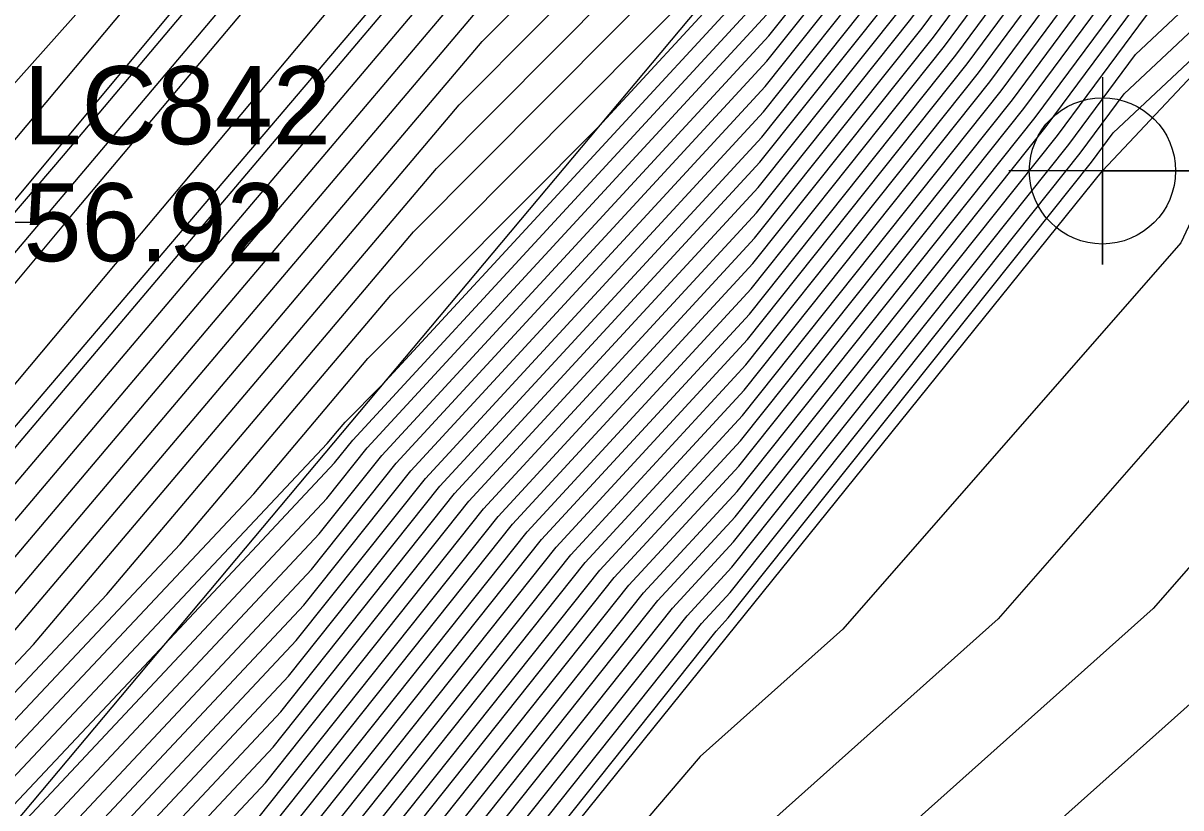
# Model space of a CAD drawing. Extents: x 2188792 to 2191981, y 386090 to 389710.
# Drawn here: x 2190826.84 to 2190863.94, y 388519.45 to 388544.6 of the extents above; entities that cross this region are included whole.
import ezdxf

# ---------------------------------------------------------------- set-up
doc = ezdxf.new("R2010")
doc.units = 0
for name, color, linetype in [('DTM Contours Major', 7, 'Continuous'), ('DTM Contours Minor', 7, 'Continuous'), ('Exist DTM Breakline', 7, 'Continuous'), ('Exist DTM Breakline Cogo Point CELL', 7, 'Continuous'), ('Exist Roads EOP', 7, 'Continuous'), ('Exist Roads EOT', 7, 'Continuous'), ('Exist Roads EOT Cogo Elevation', 7, 'Continuous'), ('Exist Roads EOT Cogo Number', 7, 'Continuous'), ('Exist Roads EOT Cogo Point CELL', 7, 'Continuous')]:
    doc.layers.add(name, color=color, linetype=linetype)

msp = doc.modelspace()

# ---------------------------------------------------------------- linework, layer by layer
at = {"layer": 'DTM Contours Major'}
for points in [[(2190805.395, 388517.625), (2190821.914, 388537.405), (2190824.303, 388540.157), (2190838.013, 388555.521), (2190838.82, 388556.449), (2190851.579, 388570.723), (2190856.284, 388576.028), (2190858.731, 388578.644), (2190865.364, 388585.463), (2190879.154, 388600.491), (2190879.875, 388601.308), (2190880.028, 388601.459), (2190880.053, 388601.488), (2190880.079, 388601.518), (2190880.105, 388601.545), (2190894.811, 388617.101), (2190895.247, 388617.548), (2190895.696, 388618.008), (2190896.002, 388618.482), (2190914.299, 388637.97), (2190915.147, 388639.096), (2190915.794, 388639.956), (2190916.305, 388640.634), (2190928.768, 388654.303)], [(2190815.401, 388516.622), (2190831.804, 388536.007), (2190843.738, 388550.111), (2190845.864, 388552.248), (2190862.85, 388572.955), (2190864.7, 388575.582), (2190865.039, 388576.063), (2190870.698, 388582.868), (2190873.239, 388583.377), (2190874.326, 388584.331), (2190878.804, 388589.571), (2190878.921, 388589.701), (2190880.328, 388591.263), (2190884.7, 388596.377), (2190886.486, 388597.962), (2190890.543, 388602.182)], [(2190834.358, 388519.118), (2190842.056, 388528.788), (2190850.279, 388537.705), (2190855.644, 388544.436), (2190867.11, 388559.91), (2190874.991, 388567.307), (2190879.356, 388573.515), (2190881.284, 388576.28), (2190883.436, 388577.905), (2190888.328, 388581.067), (2190888.42, 388581.168), (2190889.426, 388582.27), (2190894.173, 388586.52), (2190894.713, 388586.99), (2190899.248, 388591.064), (2190899.642, 388591.022), (2190900.46, 388590.949), (2190906.218, 388593.25), (2190906.981, 388596.118), (2190912.36, 388599.815)], [(2190816.842, 388509.241), (2190831.372, 388524.701), (2190836.819, 388530.508), (2190837.397, 388531.235), (2190850.843, 388545.816), (2190852.024, 388547.298), (2190864.871, 388564.636), (2190869.725, 388571.527), (2190874.01, 388577.61), (2190875.059, 388578.872), (2190875.53, 388578.966), (2190877.673, 388580.847), (2190880.485, 388582.97), (2190881.553, 388583.66), (2190881.986, 388584.135), (2190886.697, 388589.294), (2190887.897, 388590.368), (2190892.661, 388594.519), (2190894.294, 388595.986), (2190898.446, 388599.61)], [(2190819.406, 388507.56), (2190835.589, 388524.813), (2190839.726, 388530.011), (2190850.561, 388541.761), (2190853.834, 388545.867), (2190868.89, 388566.186), (2190872.343, 388569.427), (2190874.256, 388572.147), (2190877.897, 388577.369), (2190881.961, 388580.437), (2190884.94, 388582.364), (2190885.203, 388582.652), (2190888.062, 388585.782), (2190891.035, 388588.444), (2190893.687, 388590.754), (2190897.083, 388593.805), (2190899.125, 388595.587), (2190902.961, 388599.066)], [(2190814.544, 388511.252), (2190827.166, 388524.683), (2190834.642, 388533.518), (2190840.081, 388539.946), (2190849.444, 388549.362), (2190854.594, 388555.64), (2190867.213, 388573.555), (2190869.524, 388576.837), (2190872.878, 388580.87), (2190874.384, 388581.172), (2190878.027, 388584.368), (2190879.399, 388585.973), (2190879.785, 388586.402), (2190884.443, 388591.57), (2190885.512, 388592.821), (2190891.353, 388598.003), (2190891.631, 388598.292)], [(2190833.128, 388513.423), (2190844.385, 388527.564), (2190849.997, 388533.65), (2190857.454, 388543.005), (2190865.329, 388553.633), (2190877.639, 388565.186), (2190884.457, 388574.883), (2190884.672, 388575.191), (2190884.911, 388575.372), (2190886.187, 388576.197), (2190889.579, 388575.018), (2190891.735, 388575.26), (2190894.006, 388575.82)], [(2190831.898, 388507.728), (2190846.714, 388526.34), (2190849.716, 388529.595), (2190859.264, 388541.574), (2190863.549, 388547.357), (2190880.287, 388563.065), (2190883.294, 388567.343), (2190887.673, 388571.168), (2190889.095, 388570.271), (2190893.966, 388565.604), (2190895.955, 388566.095), (2190901.783, 388564.806), (2190908.714, 388560.404), (2190910.765, 388558.455), (2190916.976, 388547.031), (2190928.013, 388540.944), (2190930.58, 388539.574), (2190931.181, 388539.266), (2190933.15, 388540.251), (2190937.37, 388543.078)], [(2190830.667, 388502.033), (2190849.043, 388525.116), (2190849.434, 388525.54), (2190861.074, 388540.142), (2190861.769, 388541.081), (2190868.597, 388547.489), (2190863.937, 388537.556), (2190853.109, 388525.179), (2190848.536, 388521.096), (2190831.337, 388500.945)]]:
    msp.add_lwpolyline(points, dxfattribs=at)
at = {"layer": 'DTM Contours Minor'}
for points in [[(2190809.212, 388515.623), (2190824.977, 388534.359), (2190828.513, 388538.582), (2190840.295, 388552.583), (2190842.531, 388555.253), (2190844.684, 388558.002), (2190862.211, 388577.858), (2190863.921, 388579.977), (2190868.281, 388584.942), (2190870.366, 388584.97), (2190874.961, 388589.522), (2190878.991, 388594.18), (2190883.127, 388598.962), (2190887.327, 388603.275), (2190891.358, 388607.539), (2190895.63, 388611.92), (2190900.025, 388616.428), (2190903.021, 388621.068), (2190910.07, 388628.576), (2190914.216, 388634.082), (2190917.383, 388638.288), (2190919.882, 388641.606), (2190927.359, 388649.807), (2190929.827, 388652.059)], [(2190814.851, 388519.037), (2190830.177, 388537.338), (2190833.827, 388541.675), (2190844.021, 388553.844), (2190853.832, 388566.377), (2190863.172, 388576.957), (2190866.701, 388581.33), (2190869.192, 388584.167), (2190872.546, 388584.212), (2190872.78, 388584.259), (2190872.845, 388584.316), (2190878.566, 388591.011), (2190878.575, 388591.02), (2190878.683, 388591.139), (2190884.376, 388597.799), (2190884.54, 388597.945), (2190890.108, 388603.738)], [(2190833.62, 388515.701), (2190843.453, 388528.053), (2190850.11, 388535.272), (2190856.73, 388543.577), (2190866.041, 388556.144), (2190876.58, 388566.034), (2190882.417, 388574.336), (2190883.317, 388575.627), (2190884.321, 388576.385), (2190889.67, 388579.843), (2190890.094, 388579.696), (2190890.91, 388579.787), (2190895.718, 388580.326), (2190901.333, 388579.698), (2190910.194, 388578.38), (2190918.886, 388578.946), (2190920.195, 388575.516), (2190922.608, 388580.255), (2190920.195, 388582.544), (2190913.321, 388583.382), (2190915.682, 388592.258), (2190917.519, 388593.52), (2190918.85, 388595.696), (2190924.704, 388603.347)], [(2190813.048, 388515.01), (2190831.237, 388536.505), (2190844.469, 388552.144), (2190845.147, 388552.825), (2190859.773, 388570.654), (2190862.981, 388574.752), (2190864.133, 388576.057), (2190869.481, 388582.684), (2190870.103, 388583.393), (2190870.941, 388583.404), (2190873.009, 388583.818), (2190873.586, 388584.324), (2190878.685, 388590.291), (2190878.748, 388590.361), (2190879.506, 388591.201), (2190884.538, 388597.088), (2190885.513, 388597.953), (2190890.325, 388602.96)], [(2190815.004, 388510.85), (2190829.519, 388526.295), (2190835.21, 388533.02), (2190839.35, 388537.914), (2190850.16, 388548.785), (2190852.943, 388552.177), (2190867.715, 388573.149), (2190870.421, 388576.991), (2190873.315, 388580.47), (2190874.614, 388580.731), (2190878.767, 388584.376), (2190879.517, 388585.253), (2190879.958, 388585.742), (2190885.266, 388591.632), (2190885.674, 388592.109), (2190888.708, 388594.801), (2190891.841, 388597.53), (2190892.064, 388597.73), (2190897.903, 388602.828)], [(2190821.048, 388506.68), (2190834.85, 388521.396), (2190841.124, 388529.277), (2190850.392, 388539.327), (2190854.92, 388545.008), (2190867.822, 388562.421), (2190873.932, 388568.155), (2190877.316, 388572.968), (2190879.929, 388576.716), (2190882.846, 388578.918), (2190886.973, 388581.586), (2190887.134, 388581.762), (2190888.88, 388583.675), (2190892.918, 388587.29), (2190894.302, 388588.496), (2190898.756, 388592.496), (2190899.532, 388593.174), (2190904.426, 388597.612), (2190909.648, 388602.347)], [(2190834.112, 388517.979), (2190842.521, 388528.543), (2190850.223, 388536.894), (2190856.006, 388544.15), (2190866.754, 388558.655), (2190875.52, 388566.882), (2190880.377, 388573.789), (2190881.962, 388576.062), (2190883.731, 388577.398), (2190889.005, 388580.808), (2190889.064, 388580.872), (2190889.699, 388581.567), (2190894.801, 388586.135), (2190894.918, 388586.237), (2190895.903, 388587.122), (2190898.759, 388586.814), (2190904.707, 388586.283), (2190907.953, 388587.58), (2190909.881, 388594.831), (2190914.079, 388597.717), (2190917.121, 388602.69)], [(2190815.463, 388510.448), (2190831.872, 388527.907), (2190835.777, 388532.523), (2190838.619, 388535.881), (2190850.876, 388548.208), (2190851.292, 388548.714), (2190868.218, 388572.744), (2190871.318, 388577.146), (2190873.751, 388580.071), (2190874.843, 388580.29), (2190879.508, 388584.383), (2190879.636, 388584.534), (2190880.131, 388585.083), (2190881.811, 388586.946), (2190885.879, 388591.401), (2190886.014, 388591.523), (2190892.046, 388596.777), (2190892.621, 388597.294), (2190898.038, 388602.023)], [(2190817.754, 388518.234), (2190832.372, 388535.509), (2190843.007, 388548.078), (2190846.58, 388551.671), (2190861.199, 388569.492), (2190865.203, 388575.177), (2190865.936, 388576.218), (2190871.134, 388582.468), (2190873.468, 388582.936), (2190875.066, 388584.339), (2190878.923, 388588.852), (2190879.094, 388589.041), (2190881.151, 388591.324), (2190884.863, 388595.665), (2190887.46, 388597.97), (2190890.76, 388601.404)], [(2190815.923, 388510.045), (2190834.225, 388529.519), (2190836.345, 388532.025), (2190837.887, 388533.848), (2190845.272, 388541.274), (2190850.956, 388547.438), (2190851.3, 388547.871), (2190855.051, 388552.932), (2190868.72, 388572.338), (2190872.216, 388577.301), (2190874.187, 388579.671), (2190875.072, 388579.848), (2190879.097, 388583.38), (2190879.895, 388583.983), (2190880.198, 388584.179), (2190880.7, 388584.728), (2190886.152, 388590.699), (2190886.642, 388591.138), (2190892.251, 388596.024), (2190893.179, 388596.858), (2190898.174, 388601.219)], [(2190813.165, 388512.459), (2190820.107, 388519.846), (2190832.939, 388535.012), (2190842.275, 388546.045), (2190847.296, 388551.094), (2190859.548, 388566.029), (2190865.705, 388574.771), (2190866.833, 388576.373), (2190871.57, 388582.069), (2190873.697, 388582.495), (2190875.806, 388584.346), (2190879.042, 388588.132), (2190879.267, 388588.381), (2190881.974, 388591.386), (2190885.025, 388594.954), (2190888.433, 388597.978), (2190890.978, 388600.626)], [(2190817.765, 388508.44), (2190836.327, 388528.23), (2190838.329, 388530.745), (2190850.73, 388544.194), (2190852.748, 388546.726), (2190869.958, 388569.952), (2190870.754, 388570.699), (2190871.195, 388571.327), (2190874.692, 388576.341), (2190875.804, 388577.919), (2190875.931, 388578.073), (2190875.989, 388578.084), (2190876.249, 388578.313), (2190881.075, 388581.957), (2190882.908, 388583.142), (2190883.273, 388583.542), (2190887.243, 388587.889), (2190889.152, 388589.599), (2190893.071, 388593.013), (2190895.41, 388595.113), (2190898.718, 388598.001), (2190901.496, 388600.521)], [(2190821.595, 388506.386), (2190834.604, 388520.257), (2190841.59, 388529.032), (2190850.336, 388538.516), (2190855.282, 388544.722), (2190867.466, 388561.165), (2190874.461, 388567.731), (2190878.336, 388573.242), (2190880.607, 388576.498), (2190883.141, 388578.411), (2190887.65, 388581.326), (2190887.777, 388581.465), (2190889.153, 388582.972), (2190893.545, 388586.905), (2190894.507, 388587.743), (2190899.314, 388592.06), (2190899.668, 388592.37), (2190904.914, 388597.127), (2190908.789, 388600.641)], [(2190799.212, 388505.908), (2190813.109, 388522.728), (2190814.021, 388523.846), (2190814.485, 388524.396), (2190828.125, 388540.355), (2190831.727, 388544.628), (2190845.066, 388560.277), (2190859.967, 388577.28), (2190861.239, 388578.717), (2190863.046, 388580.793), (2190867.369, 388585.717), (2190867.632, 388585.72), (2190877.495, 388595.491), (2190879.522, 388597.834), (2190881.603, 388600.24)], [(2190816.383, 388509.643), (2190836.577, 388531.131), (2190836.912, 388531.527), (2190837.156, 388531.815), (2190838.322, 388532.988), (2190850.899, 388546.627), (2190851.662, 388547.584), (2190859.961, 388558.784), (2190869.223, 388571.933), (2190873.113, 388577.455), (2190874.623, 388579.272), (2190875.301, 388579.407), (2190878.385, 388582.113), (2190880.19, 388583.476), (2190880.876, 388583.92), (2190881.343, 388584.432), (2190886.425, 388589.997), (2190887.269, 388590.753), (2190892.456, 388595.271), (2190893.737, 388596.422), (2190898.31, 388600.414)], [(2190813.624, 388512.057), (2190822.46, 388521.458), (2190833.507, 388534.514), (2190841.544, 388544.012), (2190848.012, 388550.517), (2190857.896, 388562.566), (2190866.208, 388574.366), (2190867.73, 388576.527), (2190872.006, 388581.669), (2190873.926, 388582.054), (2190876.547, 388584.353), (2190879.161, 388587.412), (2190879.44, 388587.722), (2190882.797, 388591.447), (2190885.187, 388594.243), (2190889.406, 388597.986), (2190891.196, 388599.848)], [(2190818.312, 388508.147), (2190836.081, 388527.091), (2190838.795, 388530.501), (2190850.674, 388543.383), (2190853.11, 388546.439), (2190869.602, 388568.697), (2190871.284, 388570.275), (2190872.215, 388571.6), (2190876.542, 388577.805), (2190881.37, 388581.45), (2190883.585, 388582.882), (2190883.917, 388583.245), (2190887.516, 388587.187), (2190889.78, 388589.214), (2190893.277, 388592.26), (2190895.967, 388594.677), (2190898.853, 388597.196), (2190901.984, 388600.036)], [(2190818.859, 388507.853), (2190835.835, 388525.952), (2190839.261, 388530.256), (2190850.617, 388542.572), (2190853.472, 388546.153), (2190869.246, 388567.442), (2190871.813, 388569.851), (2190873.236, 388571.874), (2190877.219, 388577.587), (2190881.665, 388580.944), (2190884.263, 388582.623), (2190884.56, 388582.948), (2190887.789, 388586.484), (2190890.407, 388588.829), (2190893.482, 388591.507), (2190896.525, 388594.241), (2190898.989, 388596.392), (2190902.473, 388599.551)], [(2190814.084, 388511.654), (2190824.813, 388523.071), (2190834.075, 388534.016), (2190840.813, 388541.979), (2190848.728, 388549.939), (2190856.245, 388559.103), (2190866.71, 388573.96), (2190868.627, 388576.682), (2190872.442, 388581.27), (2190874.155, 388581.613), (2190877.287, 388584.361), (2190879.28, 388586.693), (2190879.613, 388587.062), (2190883.62, 388591.509), (2190885.35, 388593.532), (2190890.38, 388597.995), (2190891.413, 388599.07)], [(2190833.866, 388516.84), (2190842.987, 388528.298), (2190850.166, 388536.083), (2190856.368, 388543.863), (2190866.398, 388557.399), (2190876.05, 388566.458), (2190881.397, 388574.063), (2190882.639, 388575.845), (2190884.026, 388576.892), (2190889.683, 388580.548), (2190889.707, 388580.575), (2190889.972, 388580.865), (2190892.558, 388583.18), (2190896.643, 388582.739), (2190897.709, 388582.858), (2190898.445, 388582.776), (2190902.159, 388582.224), (2190908.954, 388581.617), (2190909.687, 388581.91), (2190912.781, 388593.544), (2190915.799, 388595.618), (2190917.986, 388599.193)], [(2190824.423, 388516.415), (2190836.573, 388529.369), (2190837.863, 388530.99), (2190850.786, 388545.005), (2190852.386, 388547.012), (2190869.782, 388570.489), (2190870.227, 388571.122), (2190874.907, 388577.765), (2190875.495, 388578.472), (2190875.759, 388578.525), (2190876.961, 388579.58), (2190880.78, 388582.463), (2190882.23, 388583.401), (2190882.63, 388583.838), (2190886.97, 388588.592), (2190888.525, 388589.983), (2190892.866, 388593.766), (2190894.852, 388595.549), (2190898.582, 388598.805)], [(2190819.953, 388507.267), (2190835.342, 388523.674), (2190840.192, 388529.766), (2190850.505, 388540.95), (2190854.196, 388545.581), (2190868.534, 388564.931), (2190872.873, 388569.003), (2190875.276, 388572.421), (2190878.574, 388577.151), (2190882.256, 388579.931), (2190885.618, 388582.104), (2190885.847, 388582.355), (2190888.335, 388585.08), (2190891.663, 388588.059), (2190893.892, 388590.001), (2190897.641, 388593.369), (2190899.261, 388594.783), (2190903.449, 388598.581)], [(2190820.501, 388506.973), (2190835.096, 388522.535), (2190840.658, 388529.522), (2190850.448, 388540.139), (2190854.558, 388545.294), (2190868.178, 388563.676), (2190873.402, 388568.579), (2190876.296, 388572.695), (2190879.252, 388576.933), (2190882.551, 388579.424), (2190886.295, 388581.845), (2190886.49, 388582.058), (2190888.608, 388584.377), (2190892.29, 388587.674), (2190894.097, 388589.249), (2190898.198, 388592.932), (2190899.397, 388593.979), (2190903.938, 388598.097)], [(2190833.374, 388514.562), (2190843.919, 388527.809), (2190850.054, 388534.461), (2190857.092, 388543.291), (2190865.685, 388554.889), (2190877.109, 388565.61), (2190883.437, 388574.61), (2190883.994, 388575.409), (2190884.616, 388575.879), (2190887.929, 388578.02), (2190889.836, 388577.357), (2190893.515, 388577.769)], [(2190832.882, 388512.284), (2190844.851, 388527.319), (2190849.941, 388532.839), (2190857.816, 388542.718), (2190864.973, 388552.378), (2190878.168, 388564.762), (2190884.942, 388574.396), (2190885.316, 388574.723), (2190887.619, 388573.271), (2190889.322, 388572.679), (2190889.743, 388572.727), (2190894.396, 388573.875)], [(2190832.636, 388511.145), (2190845.316, 388527.074), (2190849.885, 388532.028), (2190858.178, 388542.432), (2190864.617, 388551.123), (2190878.698, 388564.338), (2190884.53, 388572.633), (2190885.906, 388573.834), (2190889.226, 388571.74), (2190890.208, 388570.8), (2190894.786, 388571.93), (2190908.201, 388568.963), (2190910.194, 388567.697), (2190914.57, 388564.629), (2190917.494, 388560.253), (2190918.599, 388551.848), (2190919.723, 388549.78), (2190921.827, 388548.62), (2190924.041, 388550.252), (2190930.196, 388553.073), (2190937.571, 388552.877)], [(2190832.39, 388510.006), (2190845.782, 388526.83), (2190849.828, 388531.217), (2190858.54, 388542.146), (2190864.261, 388549.868), (2190879.227, 388563.914), (2190884.118, 388570.87), (2190886.495, 388572.945), (2190889.183, 388571.251), (2190891.461, 388569.068), (2190895.175, 388569.985), (2190906.062, 388567.577), (2190910.194, 388564.953), (2190912.956, 388563.015), (2190914.803, 388560.253), (2190915.5, 388554.946), (2190918.807, 388548.863), (2190924.996, 388545.45), (2190930.196, 388549.283), (2190930.776, 388549.672), (2190940.197, 388549.437)], [(2190832.144, 388508.867), (2190846.248, 388526.585), (2190849.772, 388530.406), (2190858.902, 388541.86), (2190863.905, 388548.612), (2190879.757, 388563.49), (2190883.706, 388569.106), (2190887.084, 388572.056), (2190889.139, 388570.761), (2190892.713, 388567.336), (2190895.565, 388568.04), (2190903.922, 388566.191), (2190910.194, 388562.208), (2190911.343, 388561.402), (2190912.111, 388560.253), (2190912.402, 388558.045), (2190917.892, 388547.947), (2190928.166, 388542.281), (2190930.196, 388543.777), (2190934.073, 388546.375), (2190940.197, 388546.222)], [(2190831.652, 388506.589), (2190847.18, 388526.095), (2190849.659, 388528.784), (2190859.626, 388541.287), (2190863.193, 388546.102), (2190880.816, 388562.641), (2190882.882, 388565.58), (2190888.262, 388570.279), (2190889.052, 388569.781), (2190895.219, 388563.872), (2190896.345, 388564.149), (2190899.644, 388563.42), (2190903.567, 388560.928), (2190912.751, 388552.2), (2190916.06, 388546.114), (2190921.939, 388542.872), (2190931.649, 388537.69), (2190933.92, 388536.526), (2190940.197, 388539.665)], [(2190831.405, 388505.45), (2190847.646, 388525.851), (2190849.603, 388527.973), (2190859.988, 388541.001), (2190862.837, 388544.846), (2190881.346, 388562.217), (2190882.47, 388563.816), (2190888.851, 388569.39), (2190889.008, 388569.292), (2190896.472, 388562.139), (2190896.734, 388562.204), (2190897.504, 388562.034), (2190898.42, 388561.452), (2190914.738, 388545.945), (2190915.144, 388545.198), (2190915.866, 388544.8), (2190932.717, 388535.806), (2190936.66, 388533.787), (2190940.197, 388535.556)], [(2190831.159, 388504.311), (2190848.111, 388525.606), (2190849.546, 388527.162), (2190860.35, 388540.715), (2190862.481, 388543.591), (2190881.875, 388561.793), (2190882.058, 388562.053), (2190883.417, 388563.24), (2190885.225, 388561.689), (2190881.541, 388559.241), (2190869.131, 388532.786), (2190863.051, 388525.837), (2190846.248, 388510.835)], [(2190852.274, 388477.191), (2190843.086, 388470.458), (2190847.082, 388482.882), (2190833.304, 388491.093), (2190837.051, 388496.27), (2190845.105, 388505.705), (2190868.022, 388526.166), (2190871.727, 388530.401), (2190879.291, 388546.524), (2190893.412, 388555.908), (2190911.786, 388543.555), (2190882.09, 388520.64), (2190865.266, 388488.929), (2190855.826, 388480.116), (2190852.274, 388477.191)], [(2190830.913, 388503.172), (2190848.577, 388525.361), (2190849.49, 388526.351), (2190860.712, 388540.429), (2190862.125, 388542.336), (2190876.007, 388555.365), (2190866.534, 388535.171), (2190858.08, 388525.508), (2190847.392, 388515.966)]]:
    msp.add_lwpolyline(points, dxfattribs=at)
at = {"layer": 'Exist DTM Breakline'}
for points in [[(2190689.157, 388357.957), (2190713.441, 388392.537), (2190745.14, 388434.56), (2190776.993, 388476.544), (2190808.657, 388516.035), (2190842.113, 388555.648), (2190867.238, 388585.829)], [(2190692.251, 388355.806), (2190716.264, 388390.579), (2190748.562, 388431.852), (2190783.317, 388471.474), (2190811.479, 388513.934), (2190844.812, 388553.096), (2190870.407, 388583.134)], [(2190697.341, 388352.364), (2190722.434, 388385.671), (2190754.301, 388427.205), (2190785.944, 388469.12), (2190817.744, 388508.452), (2190851.002, 388548.106), (2190876.052, 388577.962)], [(2190706.491, 388346.299), (2190731.903, 388378.613), (2190765.874, 388418.693), (2190830.568, 388501.574), (2190861.424, 388539.865), (2190888.997, 388569.171)]]:
    msp.add_lwpolyline(points, dxfattribs=at)
at = {"layer": 'Exist DTM Breakline Cogo Point CELL'}
msp.add_lwpolyline([(2190861.424, 388542.865), (2190861.424, 388536.865), (2190861.424, 388539.865), (2190864.424, 388539.865), (2190858.424, 388539.865)], dxfattribs=at)
msp.add_circle((2190861.424, 388539.865), 2.344, dxfattribs=at)
at = {"layer": 'Exist Roads EOP'}
msp.add_lwpolyline([(2191134.602, 388861.742), (2191096.259, 388823.8), (2191059.297, 388787.244), (2191021.316, 388749.148), (2190986.543, 388714.398), (2190949.487, 388676.464), (2190915.386, 388640.384), (2190880.06, 388601.534), (2190847.373, 388563.892), (2190814.156, 388524.043), (2190784.01, 388486.17), (2190753.438, 388446.547), (2190720.707, 388403.308), (2190691.569, 388363.271), (2190662.389, 388323.233), (2190633.272, 388282.773), (2190602.912, 388240.265), (2190571.201, 388196.09), (2190539.16, 388151.522), (2190509, 388109.198), (2190478.709, 388067.021), (2190448.893, 388024.678), (2190418.629, 387982.769)], dxfattribs=at)
at = {"layer": 'Exist Roads EOT'}
msp.add_lwpolyline([(2190928.044, 388656.144), (2190892.581, 388617.901), (2190858.144, 388578.56), (2190824.348, 388538.22), (2190795.065, 388501.961), (2190763.61, 388461.827), (2190731.812, 388420.195), (2190701.338, 388378.609), (2190671.384, 388337.618), (2190641.373, 388296.321), (2190610.834, 388253.969), (2190580.32, 388211.382), (2190550.521, 388169.982), (2190519.765, 388127.197), (2190491.337, 388087.267), (2190459.805, 388043.503), (2190428.552, 388000.405)], dxfattribs=at)
at = {"layer": 'Exist Roads EOT Cogo Point CELL'}
msp.add_lwpolyline([(2190824.348, 388541.22), (2190824.348, 388535.22), (2190824.348, 388538.22), (2190821.348, 388538.22), (2190827.348, 388538.22)], dxfattribs=at)

# ---------------------------------------------------------------- texts
at = {"layer": 'Exist Roads EOT Cogo Elevation'}
msp.add_text('56.92', height=2.5, dxfattribs=at).set_placement((2190826.848, 388536.97))
at = {"layer": 'Exist Roads EOT Cogo Number'}
msp.add_text('LC842', height=2.5, dxfattribs=at).set_placement((2190826.848, 388540.72))

doc.saveas('drawing.dxf')
